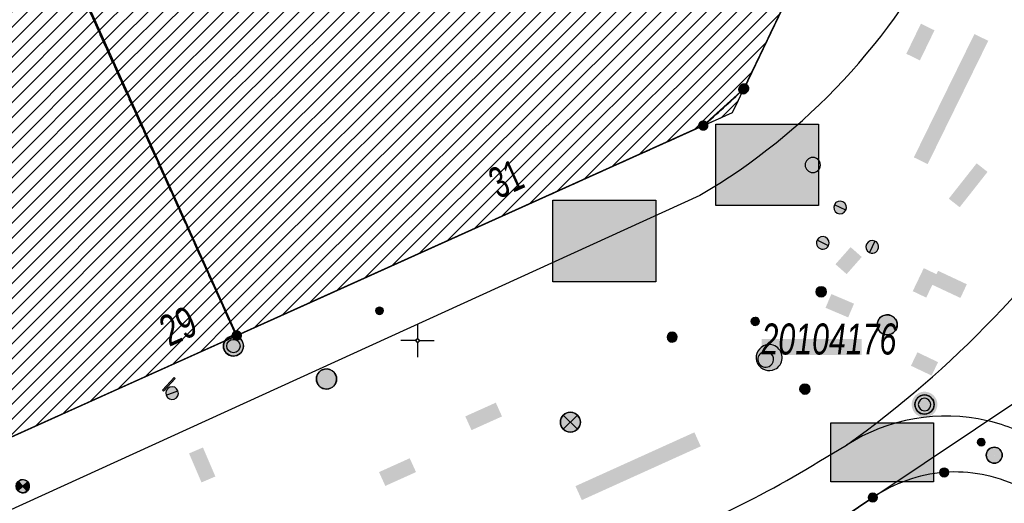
# Model space of a CAD drawing. Header units: metres. Extents: x 2695560 to 2696939, y 1260491 to 1262050.
# Tile 960 of 1005: x 2696486 to 2696523, y 1261844 to 1261862. Entities that reach past the tile are written whole.
import ezdxf

# ---------------------------------------------------------------- set-up
doc = ezdxf.new("R2010")
doc.units = ezdxf.units.M
doc.linetypes.add('AUSGEZOGEN', pattern=[0])
doc.linetypes.add('STRICHLINIE_S4', pattern=[0.66, 0.5, -0.16])
for name, color, linetype in [('XR$1$AV_Grenzpunkte', 7, 'AUSGEZOGEN'), ('XR$1$AV_Koordinatennetzpunkte', 7, 'AUSGEZOGEN'), ('XR$1$AV_Lagefixpunkt-Nr.', 7, 'AUSGEZOGEN'), ('XR$1$AV_Lagefixpunkte', 7, 'AUSGEZOGEN'), ('XR$1$AV_Linien (BB)', 7, 'AUSGEZOGEN'), ('XR$1$AV_Proj. Gebäude', 7, 'AUSGEZOGEN'), ('XR$1$AV_Proj. Haus-Nr.', 7, 'AUSGEZOGEN'), ('XR$1$AW_LK_Schachtdeckel', 24, 'AUSGEZOGEN'), ('XR$1$AW_LK_Zwischenpunkt', 24, 'AUSGEZOGEN'), ('XR$1$EW_LK_Bauwerk_FL_Linie_Punkt', 1, 'AUSGEZOGEN'), ('XR$1$EW_LK_Knoten', 1, 'AUSGEZOGEN'), ('XR$1$FM_LK_SW_TRASSEKNOTEN', 94, 'AUSGEZOGEN'), ('XR$1$Liegenschaftsgrenzen', 7, 'AUSGEZOGEN'), ('XR$1$PFAV', 255, 'AUSGEZOGEN'), ('XR$1$PFAW', 255, 'AUSGEZOGEN'), ('XR$1$PFEW', 255, 'AUSGEZOGEN'), ('XR$1$PFWA', 255, 'AUSGEZOGEN'), ('XR$1$RAEW', 8, 'AUSGEZOGEN'), ('XR$1$RP_Abstandslinie', 7, 'AUSGEZOGEN'), ('XR$1$WA_LK_Absperrarmatur', 171, 'AUSGEZOGEN'), ('XR$1$WA_LK_Hydrant', 171, 'AUSGEZOGEN'), ('XR$1$WA_LK_Rohrleitungsteil', 171, 'AUSGEZOGEN')]:
    doc.layers.add(name, color=color, linetype=linetype)
doc.styles.add('ARIAL', font='arial.ttf')
pattern_1 = [(45, (2695855, 1261000), (-0.5656854, 0.5656854), []), (45, (2695854.71716, 1261000.28284), (-0.5656854, 0.5656854), [])]

# ---------------------------------------------------------------- blocks, each defined once
blk = doc.blocks.new('COMPLEXOBJECT_420')
at = {"layer": 'XR$1$AV_Linien (BB)', "color": 7, "linetype": 'AUSGEZOGEN', "transparency": 33554687}
blk.add_line((6514.65, 11842.5), (6517.06, 11844.12), dxfattribs=at)
blk.add_arc((6477.519, 11906.125), 73.667, 296.12689, 300.26757, dxfattribs=at)
blk = doc.blocks.new('COMPLEXOBJECT_421')
at = {"layer": 'XR$1$AV_Linien (BB)', "color": 7, "linetype": 'AUSGEZOGEN', "transparency": 33554687}
blk.add_line((6522.51, 11844.54), (6537.947, 11837.193), dxfattribs=at)
for centre, radius, start, end in [((6520.231, 11839.369), 5.712, 94.9328, 123.7235), ((6520.142, 11839.563), 5.512, 64.555, 94.1807)]:
    blk.add_arc(centre, radius, start, end, dxfattribs=at)
blk = doc.blocks.new('COMPLEXOBJECT_701')
at = {"layer": 'XR$1$AV_Linien (BB)', "color": 7, "linetype": 'AUSGEZOGEN', "transparency": 33554687}
blk.add_line((6520.114, 11865.886), (6519.896, 11865.431), dxfattribs=at)
blk.add_arc((6498.341, 11876.201), 24.095, 300.545, 333.4511, dxfattribs=at)
blk = doc.blocks.new('COMPLEXOBJECT_703')
at = {"layer": 'XR$1$AV_Linien (BB)', "color": 7, "linetype": 'AUSGEZOGEN', "transparency": 33554687}
for p, q in [((6515.036, 11845.462), (6516.077, 11846.081)), ((6487.34, 11832.578), (6511.113, 11843.353))]:
    blk.add_line(p, q, dxfattribs=at)
blk.add_arc((6494.802, 11878.396), 38.653, 294.9595, 301.5653, dxfattribs=at)
blk = doc.blocks.new('COMPLEXOBJECT_704')
at = {"layer": 'XR$1$AV_Linien (BB)', "color": 7, "linetype": 'AUSGEZOGEN', "transparency": 33554687}
blk.add_line((6523.369, 11846.184), (6537.578, 11839.375), dxfattribs=at)
blk.add_arc((6519.792, 11840.216), 6.958, 59.0645, 77.0191, dxfattribs=at)
blk = doc.blocks.new('COMPLEXOBJECT_705')
at = {"layer": 'XR$1$AV_Linien (BB)', "color": 7, "linetype": 'AUSGEZOGEN', "transparency": 33554687}
blk.add_line((6484.627, 11843.605), (6510.587, 11855.449), dxfattribs=at)
blk.add_arc((6482.761, 11848.088), 4.856, 265.6956, 292.5952, dxfattribs=at)
blk = doc.blocks.new('COMPLEXOBJECT_1236')
at = {"layer": 'XR$1$Liegenschaftsgrenzen', "color": 7, "linetype": 'AUSGEZOGEN', "transparency": 33554687}
blk.add_line((6543.961, 11834.331), (6522.51, 11844.54), dxfattribs=at)
for centre, radius, start, end in [((6520.231, 11839.369), 5.712, 94.9328, 123.7235), ((6520.142, 11839.563), 5.512, 64.555, 94.1807)]:
    blk.add_arc(centre, radius, start, end, dxfattribs=at)
blk = doc.blocks.new('COMPLEXOBJECT_1380')
at = {"layer": 'XR$1$Liegenschaftsgrenzen', "color": 7, "linetype": 'AUSGEZOGEN', "transparency": 33554687}
blk.add_line((6517.06, 11844.12), (6514.65, 11842.5), dxfattribs=at)
blk.add_arc((6477.647, 11905.876), 73.388, 293.37239, 300.27937, dxfattribs=at)
blk = doc.blocks.new('COMPLEXOBJECT_1422')
at = {"layer": 'XR$1$Liegenschaftsgrenzen', "color": 7, "linetype": 'AUSGEZOGEN', "transparency": 33554687}
blk.add_line((6510.709, 11858.064), (6493.224, 11850.194), dxfattribs=at)
blk.add_lwpolyline([(6516.242, 11867.82), (6512.241, 11859.46), (6512.2, 11859.42)], dxfattribs=at)
blk.add_arc((6490.032, 11882.297), 31.856, 310.4724, 314.0979, dxfattribs=at)
blk = doc.blocks.new('BWAV1')
at = {"layer": 'XR$1$PFAV', "transparency": 33554687}
blk.add_hatch(color=7, dxfattribs=at).paths.add_polyline_path([(0.67, 0), (0.656, 0.135), (0.616, 0.264), (0.55, 0.383), (0.462, 0.486), (0.354, 0.569), (0.233, 0.628), (0.101, 0.662), (-0.034, 0.669), (-0.168, 0.649), (-0.295, 0.602), (-0.41, 0.53), (-0.508, 0.436), (-0.586, 0.325), (-0.639, 0.201), (-0.667, 0.068), (-0.667, -0.068), (-0.639, -0.201), (-0.586, -0.325), (-0.508, -0.436), (-0.41, -0.53), (-0.295, -0.602), (-0.168, -0.649), (-0.034, -0.669), (0.101, -0.662), (0.233, -0.628), (0.354, -0.569), (0.462, -0.486), (0.55, -0.383), (0.616, -0.264), (0.656, -0.135)])
at = {"color": 7, "transparency": 33554687}
for radius, start, end in [(0.5, 91.1948, 268.8052), (0.326, 91.1948, 268.8052), (0.5, 268.8052, 91.1948), (0.326, 268.8052, 91.1948)]:
    blk.add_arc((0, 0), radius, start, end, dxfattribs=at)
at = {"layer": 'XR$1$PFAV', "transparency": 33554687}
blk.add_circle((0, 0), 0.5, dxfattribs=at)
blk = doc.blocks.new('BAV15')
at = {"layer": 'XR$1$PFAV', "transparency": 33554687}
blk.add_hatch(color=7, dxfattribs=at).paths.add_polyline_path([(0.5, 0), (0.49, 0.1), (0.46, 0.2), (0.41, 0.29), (0.34, 0.36), (0.26, 0.42), (0.17, 0.47), (0.08, 0.49), (-0.03, 0.5), (-0.13, 0.48), (-0.22, 0.45), (-0.31, 0.4), (-0.38, 0.33), (-0.44, 0.24), (-0.48, 0.15), (-0.5, 0.05), (-0.5, -0.05), (-0.48, -0.15), (-0.44, -0.24), (-0.38, -0.33), (-0.31, -0.4), (-0.22, -0.45), (-0.13, -0.48), (-0.03, -0.5), (0.08, -0.49), (0.17, -0.47), (0.26, -0.42), (0.34, -0.36), (0.41, -0.29), (0.46, -0.2), (0.49, -0.1)])
at = {"color": 7, "transparency": 33554687}
for start, end in [(90, 270), (270, 90)]:
    blk.add_arc((0, 0), 0.5, start, end, dxfattribs=at)
at = {"layer": 'XR$1$PFAV', "transparency": 33554687}
blk.add_circle((0, 0), 0.5, dxfattribs=at)
blk = doc.blocks.new('BWAV20')
at = {"true_color": 0x000000, "transparency": 33554687}
blk.add_hatch(color=18, dxfattribs=at).paths.add_polyline_path([(0.167, 0), (0.163, 0.034), (0.153, 0.066), (0.137, 0.095), (0.115, 0.121), (0.088, 0.141), (0.058, 0.156), (0.025, 0.165), (-0.008, 0.166), (-0.042, 0.161), (-0.073, 0.15), (-0.102, 0.132), (-0.126, 0.109), (-0.146, 0.081), (-0.159, 0.05), (-0.166, 0.017), (-0.166, -0.017), (-0.159, -0.05), (-0.146, -0.081), (-0.126, -0.109), (-0.102, -0.132), (-0.073, -0.15), (-0.042, -0.161), (-0.008, -0.166), (0.025, -0.165), (0.058, -0.156), (0.088, -0.141), (0.115, -0.121), (0.137, -0.095), (0.153, -0.066), (0.163, -0.034)])
at = {"layer": 'XR$1$PFAV', "transparency": 33554687}
blk.add_hatch(color=7, dxfattribs=at).paths.add_polyline_path([(0.5, 0), (0.49, 0.101), (0.459, 0.197), (0.41, 0.286), (0.344, 0.362), (0.264, 0.424), (0.174, 0.469), (0.076, 0.494), (-0.025, 0.499), (-0.125, 0.484), (-0.22, 0.449), (-0.306, 0.395), (-0.379, 0.326), (-0.437, 0.243), (-0.477, 0.15), (-0.497, 0.051), (-0.497, -0.051), (-0.477, -0.15), (-0.437, -0.243), (-0.379, -0.326), (-0.306, -0.395), (-0.22, -0.449), (-0.125, -0.484), (-0.025, -0.499), (0.076, -0.494), (0.174, -0.469), (0.264, -0.424), (0.344, -0.362), (0.41, -0.286), (0.459, -0.197), (0.49, -0.101)])
blk = doc.blocks.new('BAV2041')
at = {"color": 7, "transparency": 33554687}
for p, q in [((0, 0.5), (0, 0.05)), ((-0.05, 0), (-0.5, 0)), ((0.05, 0), (0.5, 0)), ((0, -0.05), (0, -0.5))]:
    blk.add_line(p, q, dxfattribs=at)
blk.add_circle((0, 0), 0.05, dxfattribs=at)
for start, end in [(90, 270), (270, 90)]:
    blk.add_arc((0, 0), 0.05, start, end, dxfattribs=at)
blk = doc.blocks.new('BAW2082')
at = {"layer": 'XR$1$PFAW', "transparency": 33554687}
blk.add_hatch(color=7, dxfattribs=at).paths.add_polyline_path([(0.509, -0.003), (0.499, 0.098), (0.469, 0.194), (0.42, 0.283), (0.354, 0.359), (0.274, 0.421), (0.183, 0.466), (0.085, 0.491), (-0.016, 0.496), (-0.116, 0.481), (-0.211, 0.446), (-0.297, 0.392), (-0.37, 0.323), (-0.428, 0.24), (-0.468, 0.147), (-0.488, 0.047), (-0.488, -0.054), (-0.468, -0.153), (-0.428, -0.246), (-0.37, -0.329), (-0.297, -0.398), (-0.211, -0.452), (-0.116, -0.487), (-0.016, -0.502), (0.085, -0.497), (0.183, -0.472), (0.274, -0.427), (0.354, -0.366), (0.42, -0.289), (0.469, -0.2), (0.499, -0.104)])
at = {"transparency": 33554687}
for start, end in [(91.1948, 268.8052), (268.8052, 91.1948)]:
    blk.add_arc((0.01, 0), 0.5, start, end, dxfattribs=at)
at = {"layer": 'XR$1$PFAW', "transparency": 33554687}
blk.add_circle((0.009, -0.003), 0.5, dxfattribs=at)
blk = doc.blocks.new('BAW2081')
at = {"layer": 'XR$1$PFAW', "transparency": 33554687}
blk.add_hatch(color=7, dxfattribs=at).paths.add_polyline_path([(0.5, 0), (0.49, 0.101), (0.459, 0.197), (0.41, 0.286), (0.344, 0.362), (0.264, 0.424), (0.174, 0.469), (0.076, 0.494), (-0.025, 0.499), (-0.125, 0.484), (-0.22, 0.449), (-0.306, 0.395), (-0.379, 0.326), (-0.437, 0.243), (-0.477, 0.15), (-0.497, 0.051), (-0.497, -0.051), (-0.477, -0.15), (-0.437, -0.243), (-0.379, -0.326), (-0.306, -0.395), (-0.22, -0.449), (-0.125, -0.484), (-0.025, -0.499), (0.076, -0.494), (0.174, -0.469), (0.264, -0.424), (0.344, -0.362), (0.41, -0.286), (0.459, -0.197), (0.49, -0.101)])
at = {"transparency": 33554687}
blk.add_line((-0.433, -0.25), (0, 0), dxfattribs=at)
blk.add_lwpolyline([(0, 0.5), (0, 0), (0.433, -0.25)], dxfattribs=at)
for start, end in [(90, 180), (180, 270), (0, 90), (270, 0)]:
    blk.add_arc((0, 0), 0.5, start, end, dxfattribs=at)
at = {"layer": 'XR$1$PFAW', "transparency": 33554687}
blk.add_circle((0, 0), 0.5, dxfattribs=at)
blk = doc.blocks.new('BAW2085')
at = {"layer": 'XR$1$PFAW', "transparency": 33554687}
h = blk.add_hatch(color=7, dxfattribs=at)
h.paths.add_polyline_path([(0.15, 0.501), (0.099, 0.498), (0.049, 0.491), (0, 0.478), (-0.047, 0.46), (-0.093, 0.438), (-0.136, 0.411), (-0.176, 0.38), (-0.212, 0.345), (-0.245, 0.307), (-0.274, 0.265), (-0.299, 0.221), (-0.319, 0.174), (-0.334, 0.126), (-0.344, 0.076), (-0.349, 0.026), (-0.349, -0.025), (-0.344, -0.075), (-0.334, -0.125), (-0.319, -0.173), (-0.299, -0.219), (-0.274, -0.264), (-0.245, -0.305), (-0.212, -0.344), (-0.176, -0.379), (-0.136, -0.41), (-0.093, -0.436), (-0.047, -0.459), (0, -0.476), (0.049, -0.489), (0.099, -0.497), (0.15, -0.499), (0.201, -0.497), (0.251, -0.489), (0.3, -0.476), (0.347, -0.459), (0.393, -0.436), (0.436, -0.41), (0.476, -0.379), (0.512, -0.344), (0.545, -0.305), (0.574, -0.264), (0.599, -0.219), (0.619, -0.173), (0.634, -0.125), (0.644, -0.075), (0.649, -0.025), (0.649, 0.026), (0.644, 0.076), (0.634, 0.126), (0.619, 0.174), (0.599, 0.221), (0.574, 0.265), (0.545, 0.307), (0.512, 0.345), (0.476, 0.38), (0.436, 0.411), (0.393, 0.438), (0.347, 0.46), (0.3, 0.478), (0.251, 0.491), (0.201, 0.498)])
h.paths.add_polyline_path([(0.03, -0.298), (0, -0.3), (-0.03, -0.298), (-0.06, -0.294), (-0.09, -0.286), (-0.118, -0.276), (-0.146, -0.262), (-0.171, -0.246), (-0.195, -0.228), (-0.217, -0.207), (-0.237, -0.184), (-0.255, -0.159), (-0.269, -0.132), (-0.281, -0.104), (-0.29, -0.075), (-0.297, -0.045), (-0.3, -0.015), (-0.3, 0.015), (-0.297, 0.045), (-0.29, 0.075), (-0.281, 0.104), (-0.269, 0.132), (-0.255, 0.159), (-0.237, 0.184), (-0.217, 0.207), (-0.195, 0.228), (-0.171, 0.246), (-0.146, 0.262), (-0.118, 0.276), (-0.09, 0.286), (-0.06, 0.294), (-0.03, 0.298), (0, 0.3), (0.03, 0.298), (0.06, 0.294), (0.09, 0.286), (0.118, 0.276), (0.146, 0.262), (0.171, 0.246), (0.195, 0.228), (0.217, 0.207), (0.237, 0.184), (0.255, 0.159), (0.269, 0.132), (0.281, 0.104), (0.29, 0.075), (0.297, 0.045), (0.3, 0.015), (0.3, -0.015), (0.297, -0.045), (0.29, -0.075), (0.281, -0.104), (0.269, -0.132), (0.255, -0.159), (0.237, -0.184), (0.217, -0.207), (0.195, -0.228), (0.171, -0.246), (0.146, -0.262), (0.118, -0.276), (0.09, -0.286), (0.06, -0.294)], flags=16)
blk.add_hatch(color=7, dxfattribs=at).paths.add_polyline_path([(0, 0.3), (-0.03, 0.298), (-0.06, 0.294), (-0.09, 0.286), (-0.118, 0.276), (-0.146, 0.262), (-0.171, 0.246), (-0.195, 0.228), (-0.217, 0.207), (-0.237, 0.184), (-0.255, 0.159), (-0.269, 0.132), (-0.281, 0.104), (-0.29, 0.075), (-0.297, 0.045), (-0.3, 0.015), (-0.3, -0.015), (-0.297, -0.045), (-0.29, -0.075), (-0.281, -0.104), (-0.269, -0.132), (-0.255, -0.159), (-0.237, -0.184), (-0.217, -0.207), (-0.195, -0.228), (-0.171, -0.246), (-0.146, -0.262), (-0.118, -0.276), (-0.09, -0.286), (-0.06, -0.294), (-0.03, -0.298), (0, -0.3), (0.03, -0.298), (0.06, -0.294), (0.09, -0.286), (0.118, -0.276), (0.146, -0.262), (0.171, -0.246), (0.195, -0.228), (0.217, -0.207), (0.237, -0.184), (0.255, -0.159), (0.269, -0.132), (0.281, -0.104), (0.29, -0.075), (0.297, -0.045), (0.3, -0.015), (0.3, 0.015), (0.297, 0.045), (0.29, 0.075), (0.281, 0.104), (0.269, 0.132), (0.255, 0.159), (0.237, 0.184), (0.217, 0.207), (0.195, 0.228), (0.171, 0.246), (0.146, 0.262), (0.118, 0.276), (0.09, 0.286), (0.06, 0.294), (0.03, 0.298)])
at = {"transparency": 33554687}
for centre, radius, start, end in [((0.15, 0.001), 0.5, 90, 270), ((0.15, 0.001), 0.5, 270, 90), ((0, 0), 0.3, 90, 270), ((0, 0), 0.3, 270, 90)]:
    blk.add_arc(centre, radius, start, end, dxfattribs=at)
blk = doc.blocks.new('BAW2088')
at = {"layer": 'XR$1$PFAW', "transparency": 33554687}
blk.add_hatch(color=253, dxfattribs=at).paths.add_polyline_path([(0.51, 0), (0.5, 0.101), (0.47, 0.197), (0.421, 0.286), (0.355, 0.362), (0.275, 0.424), (0.184, 0.469), (0.086, 0.494), (-0.015, 0.499), (-0.115, 0.484), (-0.21, 0.449), (-0.296, 0.395), (-0.369, 0.326), (-0.427, 0.243), (-0.467, 0.15), (-0.487, 0.051), (-0.487, -0.051), (-0.467, -0.15), (-0.427, -0.243), (-0.369, -0.326), (-0.296, -0.395), (-0.21, -0.449), (-0.115, -0.484), (-0.015, -0.499), (0.086, -0.494), (0.184, -0.469), (0.275, -0.424), (0.355, -0.362), (0.421, -0.286), (0.47, -0.197), (0.5, -0.101)])
at = {"transparency": 33554687}
for start, end in [(91.1948, 268.8052), (268.8052, 91.1948)]:
    blk.add_arc((0.01, 0), 0.5, start, end, dxfattribs=at)
at = {"layer": 'XR$1$PFAW', "transparency": 33554687}
blk.add_circle((0.01, 0), 0.5, dxfattribs=at)
blk = doc.blocks.new('BWA2013')
at = {"true_color": 0x000000, "transparency": 33554687}
blk.add_hatch(color=18, dxfattribs=at).paths.add_polyline_path([(-0.291, -0.409), (0.352, 0.357), (0.291, 0.409), (-0.352, -0.357)])
at = {"transparency": 33554687}
blk.add_lwpolyline([(-0.291, -0.409), (-0.352, -0.357), (0.291, 0.409), (0.352, 0.357), (-0.291, -0.409)], close=True, dxfattribs=at)
blk = doc.blocks.new('BWA2009')
at = {"true_color": 0x000000, "transparency": 33554687}
blk.add_hatch(color=18, dxfattribs=at).paths.add_polyline_path([(0.333, 0), (0.327, 0.067), (0.306, 0.131), (0.274, 0.19), (0.23, 0.242), (0.176, 0.283), (0.116, 0.313), (0.05, 0.329), (-0.017, 0.333), (-0.084, 0.323), (-0.147, 0.299), (-0.204, 0.264), (-0.253, 0.217), (-0.291, 0.162), (-0.318, 0.1), (-0.332, 0.034), (-0.332, -0.034), (-0.318, -0.1), (-0.291, -0.162), (-0.253, -0.217), (-0.204, -0.264), (-0.147, -0.299), (-0.084, -0.323), (-0.017, -0.333), (0.05, -0.329), (0.116, -0.313), (0.176, -0.283), (0.23, -0.242), (0.274, -0.19), (0.306, -0.131), (0.327, -0.067)])
at = {"layer": 'XR$1$PFWA', "transparency": 33554687}
blk.add_hatch(color=7, dxfattribs=at).paths.add_polyline_path([(0.5, 0), (0.49, 0.101), (0.459, 0.197), (0.41, 0.286), (0.344, 0.362), (0.264, 0.424), (0.174, 0.469), (0.076, 0.494), (-0.025, 0.499), (-0.125, 0.484), (-0.22, 0.449), (-0.306, 0.395), (-0.379, 0.326), (-0.437, 0.243), (-0.477, 0.15), (-0.497, 0.051), (-0.497, -0.051), (-0.477, -0.15), (-0.437, -0.243), (-0.379, -0.326), (-0.306, -0.395), (-0.22, -0.449), (-0.125, -0.484), (-0.025, -0.499), (0.076, -0.494), (0.174, -0.469), (0.264, -0.424), (0.344, -0.362), (0.41, -0.286), (0.459, -0.197), (0.49, -0.101)])
at = {"transparency": 33554687}
blk.add_circle((0, 0), 0.333, dxfattribs=at)
for start, end in [(90, 180), (0, 90), (180, 270), (270, 0)]:
    blk.add_arc((0, 0), 0.5, start, end, dxfattribs=at)
at = {"layer": 'XR$1$PFWA', "transparency": 33554687}
blk.add_circle((0, 0), 0.5, dxfattribs=at)
blk = doc.blocks.new('BWA965')
at = {"layer": 'XR$1$PFWA', "transparency": 33554687}
blk.add_hatch(color=7, dxfattribs=at).paths.add_polyline_path([(0, 0.5), (-0.051, 0.497), (-0.101, 0.49), (-0.15, 0.477), (-0.197, 0.459), (-0.243, 0.437), (-0.286, 0.41), (-0.326, 0.379), (-0.362, 0.344), (-0.395, 0.306), (-0.424, 0.264), (-0.449, 0.22), (-0.469, 0.174), (-0.484, 0.125), (-0.494, 0.076), (-0.499, 0.025), (-0.499, -0.025), (-0.494, -0.076), (-0.484, -0.125), (-0.469, -0.174), (-0.449, -0.22), (-0.424, -0.264), (-0.395, -0.306), (-0.362, -0.344), (-0.326, -0.379), (-0.286, -0.41), (-0.243, -0.437), (-0.197, -0.459), (-0.15, -0.477), (-0.101, -0.49), (-0.051, -0.497), (0, -0.5), (0.051, -0.497), (0.101, -0.49), (0.15, -0.477), (0.197, -0.459), (0.243, -0.437), (0.286, -0.41), (0.326, -0.379), (0.362, -0.344), (0.395, -0.306), (0.424, -0.264), (0.449, -0.22), (0.469, -0.174), (0.484, -0.125), (0.494, -0.076), (0.499, -0.025), (0.499, 0.025), (0.494, 0.076), (0.484, 0.125), (0.469, 0.174), (0.449, 0.22), (0.424, 0.264), (0.395, 0.306), (0.362, 0.344), (0.326, 0.379), (0.286, 0.41), (0.243, 0.437), (0.197, 0.459), (0.15, 0.477), (0.101, 0.49), (0.051, 0.497)])
at = {"transparency": 33554687}
blk.add_line((0, 0.5), (0, -0.5), dxfattribs=at)
for start, end in [(90, 270), (270, 90)]:
    blk.add_arc((0, 0), 0.5, start, end, dxfattribs=at)
blk = doc.blocks.new('BEW15')
at = {"layer": 'XR$1$PFEW', "transparency": 33554687}
h = blk.add_hatch(color=7, dxfattribs=at)
h.paths.add_polyline_path([(-0.5, 0), (-0.497, -0.05), (-0.489, -0.1), (-0.477, -0.15), (-0.459, -0.197), (-0.437, -0.242), (-0.41, -0.285), (-0.379, -0.326), (-0.344, -0.362), (-0.306, -0.395), (-0.264, -0.424), (-0.22, -0.449), (-0.173, -0.469), (-0.125, -0.484), (-0.075, -0.494), (-0.025, -0.499), (0.026, -0.499), (0.076, -0.494), (0.126, -0.484), (0.174, -0.469), (0.22, -0.449), (0.265, -0.424), (0.306, -0.395), (0.345, -0.362), (0.38, -0.326), (0.411, -0.285), (0.437, -0.242), (0.46, -0.197), (0.477, -0.15), (0.49, -0.1), (0.498, -0.05), (0.5, 0), (0.498, 0.051), (0.49, 0.101), (0.477, 0.15), (0.46, 0.197), (0.437, 0.243), (0.411, 0.286), (0.38, 0.326), (0.345, 0.363), (0.306, 0.396), (0.265, 0.424), (0.22, 0.449), (0.174, 0.469), (0.126, 0.484), (0.076, 0.494), (0.026, 0.5), (-0.025, 0.5), (-0.075, 0.494), (-0.125, 0.484), (-0.173, 0.469), (-0.22, 0.449), (-0.264, 0.424), (-0.306, 0.396), (-0.344, 0.363), (-0.379, 0.326), (-0.41, 0.286), (-0.437, 0.243), (-0.459, 0.197), (-0.477, 0.15), (-0.489, 0.101), (-0.497, 0.051)])
h.paths.add_polyline_path([(0.01, 0.001), (0.01, 0), (0.01, -0.001), (0.01, -0.002), (0.01, -0.003), (0.009, -0.004), (0.009, -0.005), (0.009, -0.006), (0.008, -0.006), (0.007, -0.007), (0.006, -0.008), (0.006, -0.008), (0.005, -0.009), (0.004, -0.009), (0.003, -0.01), (0.002, -0.01), (0.001, -0.01), (0, -0.01), (-0.001, -0.01), (-0.002, -0.01), (-0.003, -0.009), (-0.004, -0.009), (-0.005, -0.008), (-0.006, -0.008), (-0.007, -0.007), (-0.007, -0.006), (-0.008, -0.006), (-0.008, -0.005), (-0.009, -0.004), (-0.009, -0.003), (-0.009, -0.002), (-0.01, -0.001), (-0.01, 0), (-0.01, 0.001), (-0.009, 0.002), (-0.009, 0.003), (-0.009, 0.004), (-0.008, 0.005), (-0.008, 0.006), (-0.007, 0.007), (-0.007, 0.007), (-0.006, 0.008), (-0.005, 0.009), (-0.004, 0.009), (-0.003, 0.01), (-0.002, 0.01), (-0.001, 0.01), (0, 0.01), (0.001, 0.01), (0.002, 0.01), (0.003, 0.01), (0.004, 0.01), (0.005, 0.009), (0.006, 0.009), (0.006, 0.008), (0.007, 0.007), (0.008, 0.007), (0.009, 0.006), (0.009, 0.005), (0.009, 0.004), (0.01, 0.003), (0.01, 0.002)], flags=16)
at = {"color": 1, "transparency": 33554687}
for start, end in [(0, 180), (180, 0)]:
    blk.add_arc((0, 0), 0.5, start, end, dxfattribs=at)
at = {"layer": 'XR$1$PFEW', "transparency": 33554687}
blk.add_circle((0, 0), 0.5, dxfattribs=at)
blk = doc.blocks.new('BEWLP2561')
at = {"layer": 'XR$1$PFEW', "transparency": 33554687}
blk.add_hatch(color=7, dxfattribs=at).paths.add_polyline_path([(0.488, 0), (0.478, 0.101), (0.448, 0.197), (0.399, 0.286), (0.333, 0.362), (0.253, 0.424), (0.162, 0.469), (0.064, 0.494), (-0.037, 0.499), (-0.137, 0.484), (-0.232, 0.449), (-0.318, 0.395), (-0.391, 0.326), (-0.449, 0.243), (-0.489, 0.15), (-0.509, 0.051), (-0.509, -0.051), (-0.489, -0.15), (-0.449, -0.243), (-0.391, -0.326), (-0.318, -0.395), (-0.232, -0.449), (-0.137, -0.484), (-0.037, -0.499), (0.064, -0.494), (0.162, -0.469), (0.253, -0.424), (0.333, -0.362), (0.399, -0.286), (0.448, -0.197), (0.478, -0.101)])
at = {"layer": 'XR$1$RAEW', "transparency": 33554687}
for points in [[(-0.324, -0.38), (-0.009, 0.003), (-0.38, 0.325), (-0.396, 0.305), (-0.411, 0.285), (-0.425, 0.263), (-0.438, 0.242), (-0.449, 0.219), (-0.46, 0.196), (-0.469, 0.172), (-0.477, 0.148), (-0.484, 0.124), (-0.49, 0.099), (-0.494, 0.074), (-0.497, 0.049), (-0.499, 0.024), (-0.5, -0.001), (-0.499, -0.027), (-0.497, -0.052), (-0.494, -0.077), (-0.489, -0.102), (-0.484, -0.127), (-0.477, -0.151), (-0.468, -0.175), (-0.459, -0.198), (-0.448, -0.221), (-0.436, -0.244), (-0.423, -0.266), (-0.409, -0.287), (-0.394, -0.307), (-0.378, -0.327), (-0.361, -0.346), (-0.343, -0.363)], [(0.306, 0.386), (0, 0), (0.381, -0.325), (0.397, -0.305), (0.411, -0.284), (0.425, -0.262), (0.438, -0.24), (0.449, -0.217), (0.459, -0.193), (0.468, -0.169), (0.476, -0.144), (0.483, -0.12), (0.488, -0.094), (0.492, -0.069), (0.494, -0.043), (0.495, -0.018), (0.495, 0.008), (0.494, 0.034), (0.491, 0.059), (0.487, 0.084), (0.482, 0.11), (0.475, 0.134), (0.468, 0.159), (0.459, 0.183), (0.448, 0.206), (0.437, 0.229), (0.424, 0.252), (0.41, 0.273), (0.395, 0.294), (0.379, 0.314), (0.362, 0.334), (0.345, 0.352), (0.326, 0.37)]]:
    blk.add_hatch(color=1, dxfattribs=at).paths.add_polyline_path(points)
at = {"color": 1, "transparency": 33554687}
for p, q in [((0.381, -0.325), (-0.38, 0.325)), ((-0.324, -0.38), (0.306, 0.386))]:
    blk.add_line(p, q, dxfattribs=at)
for start, end in [(91.38095, 268.61905), (268.61905, 91.38095)]:
    blk.add_arc((0, 0), 0.5, start, end, dxfattribs=at)
at = {"layer": 'XR$1$PFEW', "transparency": 33554687}
blk.add_circle((-0.012, 0, -0.993), 0.5, dxfattribs=at)
at = {"layer": 'XR$1$RAEW', "color": 1, "transparency": 33554687}
for points in [[(-0.324, -0.38), (-0.009, 0.003), (-0.38, 0.325)], [(0.306, 0.386), (0, 0), (0.381, -0.325)]]:
    blk.add_lwpolyline(points, dxfattribs=at)
for centre, start, end in [((0, 0), 139.48209, 229.51105), ((-0.004, -0.006), 320.36586, 51.63478)]:
    blk.add_arc(centre, 0.5, start, end, dxfattribs=at)
blk = doc.blocks.new('BEW957')
at = {"layer": 'XR$1$RAEW', "transparency": 33554687}
blk.add_hatch(color=1, dxfattribs=at).paths.add_polyline_path([(-0.5, 0), (-0.5, -0.05), (-0.49, -0.1), (-0.48, -0.15), (-0.46, -0.2), (-0.44, -0.24), (-0.41, -0.29), (-0.38, -0.33), (-0.34, -0.36), (-0.31, -0.4), (-0.26, -0.42), (-0.22, -0.45), (-0.17, -0.47), (-0.13, -0.48), (-0.08, -0.49), (-0.03, -0.5), (0.03, -0.5), (0.08, -0.49), (0.13, -0.48), (0.17, -0.47), (0.22, -0.45), (0.26, -0.42), (0.31, -0.4), (0.34, -0.36), (0.38, -0.33), (0.41, -0.29), (0.44, -0.24), (0.46, -0.2), (0.48, -0.15), (0.49, -0.1), (0.5, -0.05), (0.5, 0), (0.5, 0.05), (0.49, 0.1), (0.48, 0.15), (0.46, 0.2), (0.44, 0.24), (0.41, 0.29), (0.38, 0.33), (0.34, 0.36), (0.31, 0.4), (0.26, 0.42), (0.22, 0.45), (0.17, 0.47), (0.13, 0.48), (0.08, 0.49), (0.03, 0.5), (-0.03, 0.5), (-0.08, 0.49), (-0.13, 0.48), (-0.17, 0.47), (-0.22, 0.45), (-0.26, 0.42), (-0.31, 0.4), (-0.34, 0.36), (-0.38, 0.33), (-0.41, 0.29), (-0.44, 0.24), (-0.46, 0.2), (-0.48, 0.15), (-0.49, 0.1), (-0.5, 0.05)])
at = {"color": 1, "transparency": 33554687}
for start, end in [(90, 180), (180, 270), (0, 90), (270, 0)]:
    blk.add_arc((0, 0), 0.5, start, end, dxfattribs=at)
at = {"layer": 'XR$1$RAEW', "color": 1, "transparency": 33554687}
blk.add_circle((0, 0), 0.5, dxfattribs=at)
blk = doc.blocks.new('BEWLP2549_S')
at = {"layer": 'XR$1$PFEW', "transparency": 33554687}
blk.add_hatch(color=7, dxfattribs=at).paths.add_polyline_path([(0.5, 0), (0.49, 0.101), (0.459, 0.197), (0.41, 0.286), (0.344, 0.362), (0.264, 0.424), (0.174, 0.469), (0.076, 0.494), (-0.025, 0.499), (-0.125, 0.484), (-0.22, 0.449), (-0.306, 0.395), (-0.379, 0.326), (-0.437, 0.243), (-0.477, 0.15), (-0.497, 0.051), (-0.497, -0.051), (-0.477, -0.15), (-0.437, -0.243), (-0.379, -0.326), (-0.306, -0.395), (-0.22, -0.449), (-0.125, -0.484), (-0.025, -0.499), (0.076, -0.494), (0.174, -0.469), (0.264, -0.424), (0.344, -0.362), (0.41, -0.286), (0.459, -0.197), (0.49, -0.101)])
at = {"color": 1, "transparency": 33554687}
for p, q in [((0.354, -0.354), (-0.354, 0.354)), ((-0.354, -0.354), (0.354, 0.354))]:
    blk.add_line(p, q, dxfattribs=at)
for start, end in [(91.3809, 268.6191), (268.6191, 91.3809)]:
    blk.add_arc((0, 0), 0.5, start, end, dxfattribs=at)
at = {"layer": 'XR$1$PFEW', "transparency": 33554687}
blk.add_circle((0, 0), 0.5, dxfattribs=at)
blk = doc.blocks.new('BWFM16')
at = {"color": 94, "transparency": 33554687}
for start, end in [(91.19481, 268.80519), (268.80519, 91.19481)]:
    blk.add_arc((0.01, 0), 0.5, start, end, dxfattribs=at)

msp = doc.modelspace()

# ---------------------------------------------------------------- hatches: boundary and pattern name
at = {"transparency": 33554687}
for points in [[(2696519.29, 1261860.567), (2696519.799, 1261860.319), (2696520.346, 1261861.447), (2696519.837, 1261861.695)], [(2696519.572, 1261856.683), (2696520.09, 1261856.429), (2696522.36, 1261861.053), (2696521.842, 1261861.307)], [(2696512.153, 1261857.93), (2696512.153, 1261854.875), (2696515.995, 1261854.875), (2696515.995, 1261857.93)], [(2696520.882, 1261855.134), (2696521.29, 1261854.813), (2696522.334, 1261856.138), (2696521.926, 1261856.459)], [(2696506.037, 1261855.076), (2696506.037, 1261852.021), (2696509.9, 1261852.021), (2696509.9, 1261855.076)], [(2696516.634, 1261852.674), (2696517.053, 1261852.304), (2696517.62, 1261852.947), (2696517.201, 1261853.317)], [(2696519.531, 1261851.665), (2696520.036, 1261851.424), (2696520.449, 1261852.287), (2696519.944, 1261852.528)], [(2696520.48, 1261852.429), (2696520.24, 1261851.916), (2696521.318, 1261851.411), (2696521.558, 1261851.924)], [(2696516.481, 1261851.557), (2696516.262, 1261851.042), (2696517.11, 1261850.681), (2696517.329, 1261851.196)], [(2696513.863, 1261849.877), (2696513.863, 1261849.274), (2696517.618, 1261849.274), (2696517.618, 1261849.877)], [(2696519.705, 1261849.373), (2696519.464, 1261848.868), (2696520.238, 1261848.499), (2696520.479, 1261849.004)], [(2696502.76, 1261846.97), (2696502.993, 1261846.454), (2696504.136, 1261846.968), (2696503.903, 1261847.484)], [(2696516.465, 1261846.725), (2696516.465, 1261844.516), (2696520.307, 1261844.516), (2696520.307, 1261846.725)], [(2696506.89, 1261844.355), (2696507.127, 1261843.83), (2696511.584, 1261845.847), (2696511.347, 1261846.372)], [(2696492.925, 1261845.804), (2696492.405, 1261845.581), (2696492.871, 1261844.493), (2696493.392, 1261844.716)], [(2696499.526, 1261844.881), (2696499.761, 1261844.362), (2696500.912, 1261844.881), (2696500.677, 1261845.4)]]:
    msp.add_hatch(color=7, dxfattribs=at).paths.add_polyline_path(points)
at = {"layer": 'XR$1$AV_Proj. Gebäude', "lineweight": 30, "transparency": 33554687}
h = msp.add_hatch(dxfattribs=at)
h.set_pattern_fill('SCHRAFFUR_601', color=254, scale=0.2, style=0, pattern_type=2)
h.set_pattern_definition(pattern_1)
h.paths.add_polyline_path([(2696517.212, 1261867.63), (2696502.539, 1261874.961), (2696486.217, 1261867.612), (2696494.171, 1261849.993), (2696512.78, 1261858.37)], flags=0)
h = msp.add_hatch(dxfattribs=at)
h.set_pattern_fill('SCHRAFFUR_601', color=254, scale=0.2, style=0, pattern_type=2)
h.set_pattern_definition(pattern_1)
h.paths.add_polyline_path([(2696486.217, 1261867.612), (2696474.636, 1261862.398), (2696482.59, 1261844.78), (2696494.171, 1261849.993)], flags=0)

# ---------------------------------------------------------------- linework, layer by layer
at = {"color": 24, "lineweight": -3, "transparency": 33554687}
for points in [[(2696512.153, 1261857.93), (2696515.995, 1261857.93), (2696515.995, 1261854.875), (2696512.153, 1261854.875), (2696512.153, 1261857.93)], [(2696506.037, 1261855.076), (2696509.9, 1261855.076), (2696509.9, 1261852.021), (2696506.037, 1261852.021), (2696506.037, 1261855.076)], [(2696516.465, 1261846.725), (2696520.307, 1261846.725), (2696520.307, 1261844.516), (2696516.465, 1261844.516), (2696516.465, 1261846.725)]]:
    msp.add_lwpolyline(points, close=True, dxfattribs=at)
at = {"layer": 'XR$1$AV_Linien (BB)', "color": 7, "linetype": 'AUSGEZOGEN', "transparency": 33554687}
msp.add_lwpolyline([(2696482.589, 1261844.78), (2696494.194, 1261850.004), (2696511.679, 1261857.874), (2696513.211, 1261859.27), (2696517.212, 1261867.63)], dxfattribs=at)
for centre, radius, start, end in [((2696494.446, 1261877.625), 38.959, 305.4584, 326.9561), ((2696520.776, 1261840.062), 6.919, 77.0618, 122.6084)]:
    msp.add_arc(centre, radius, start, end, dxfattribs=at)
at = {"layer": 'XR$1$AV_Proj. Gebäude', "color": 8, "linetype": 'STRICHLINIE_S4', "transparency": 33554687}
msp.add_lwpolyline([(2696486.217, 1261867.612), (2696474.636, 1261862.398), (2696482.59, 1261844.78), (2696494.171, 1261849.993), (2696486.217, 1261867.612)], close=True, dxfattribs=at)
msp.add_lwpolyline([(2696486.217, 1261867.612), (2696494.171, 1261849.993), (2696512.78, 1261858.37), (2696517.212, 1261867.63)], dxfattribs=at)
at = {"layer": 'XR$1$Liegenschaftsgrenzen', "color": 7, "linetype": 'AUSGEZOGEN', "transparency": 33554687}
for p, q in [((2696518.03, 1261843.93), (2696528.44, 1261850.9)), ((2696494.194, 1261850.004), (2696482.589, 1261844.78))]:
    msp.add_line(p, q, dxfattribs=at)
msp.add_lwpolyline([(2696472.59, 1261866.97), (2696484.171, 1261872.269), (2696494.194, 1261850.004)], dxfattribs=at)
at = {"layer": 'XR$1$RP_Abstandslinie', "color": 7, "linetype": 'AUSGEZOGEN', "transparency": 33554687}
for p, q in [((2696496.952, 1261851.245), (2696508.806, 1261856.581)), ((2696482.59, 1261844.78), (2696496.952, 1261851.245))]:
    msp.add_line(p, q, dxfattribs=at)
msp.add_lwpolyline([(2696508.806, 1261856.581), (2696512.78, 1261858.37), (2696517.212, 1261867.63)], dxfattribs=at)

# ---------------------------------------------------------------- block references
at = {"layer": 'XR$1$AV_Grenzpunkte', "color": 7, "linetype": 'AUSGEZOGEN', "lineweight": -3, "transparency": 33554687}
for name, p, xscale, yscale in [('BAV15', (2696513.17, 1261859.23), 0.3249999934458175, 0.3249999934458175), ('BWAV20', (2696513.211, 1261859.27), 0.3899999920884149, 0.3899999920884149), ('BWAV20', (2696511.679, 1261857.874), 0.3899999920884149, 0.3899999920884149), ('BWAV20', (2696494.194, 1261850.004), 0.3899999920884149, 0.3899999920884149), ('BAV15', (2696520.71, 1261844.87), 0.3249999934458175, 0.3249999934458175), ('BAV15', (2696518.03, 1261843.93), 0.3249999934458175, 0.3249999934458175)]:
    msp.add_blockref(name, p, dxfattribs=dict(at, xscale=xscale, yscale=yscale))
at = {"layer": 'XR$1$AV_Koordinatennetzpunkte', "color": 7, "linetype": 'AUSGEZOGEN', "lineweight": -3, "transparency": 33554687, "xscale": 1.25, "yscale": 1.25}
msp.add_blockref('BAV2041', (2696500.97, 1261849.81), dxfattribs=at)
at = {"layer": 'XR$1$AV_Lagefixpunkte', "color": 7, "linetype": 'AUSGEZOGEN', "lineweight": -3, "transparency": 33554687, "xscale": 0.7199999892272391, "yscale": 0.7199999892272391}
msp.add_blockref('BWAV1', (2696519.972, 1261847.413, 436.871), dxfattribs=at)
at = {"layer": 'XR$1$AV_Linien (BB)', "color": 7, "linetype": 'AUSGEZOGEN', "lineweight": -3, "transparency": 33554687}
for name in ['COMPLEXOBJECT_701', 'COMPLEXOBJECT_705', 'COMPLEXOBJECT_704', 'COMPLEXOBJECT_703', 'COMPLEXOBJECT_421', 'COMPLEXOBJECT_420']:
    msp.add_blockref(name, (2690000.97, 1249999.81), dxfattribs=at)
at = {"layer": 'XR$1$AW_LK_Schachtdeckel', "color": 24, "linetype": 'AUSGEZOGEN', "lineweight": -3, "transparency": 33554687, "xscale": 0.3749999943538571, "yscale": 0.3749999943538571}
for p in [(2696516.098, 1261851.643), (2696515.488, 1261847.992)]:
    msp.add_blockref('BAW2081', p, dxfattribs=at)
at = {"layer": 'XR$1$AW_LK_Schachtdeckel', "color": 24, "linetype": 'AUSGEZOGEN', "lineweight": -3, "transparency": 33554687}
for name, p, xscale, yscale, rotation in [('BAW2082', (2696518.569, 1261850.398), 0.7499999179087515, 0.7499999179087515, 63.92207336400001), ('BAW2085', (2696514.019, 1261849.108), 0.9749278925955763, 0.9749278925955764, 26.29050079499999), ('BAW2088', (2696497.55, 1261848.368), 0.7578193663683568, 0.7578193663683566, 25.176597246)]:
    msp.add_blockref(name, p, dxfattribs=dict(at, xscale=xscale, yscale=yscale, rotation=rotation))
at = {"layer": 'XR$1$AW_LK_Zwischenpunkt', "color": 24, "linetype": 'AUSGEZOGEN', "lineweight": -3, "transparency": 33554687, "xscale": 0.2999999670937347, "yscale": 0.2999999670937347}
msp.add_blockref('BAW2082', (2696513.625, 1261850.531), dxfattribs=at)
at = {"layer": 'XR$1$EW_LK_Bauwerk_FL_Linie_Punkt', "color": 1, "linetype": 'AUSGEZOGEN', "lineweight": -3, "transparency": 33554687, "xscale": 0.5999999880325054, "yscale": 0.5999999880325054}
msp.add_blockref('BEW15', (2696522.587, 1261845.515), dxfattribs=at)
at = {"layer": 'XR$1$EW_LK_Knoten', "color": 1, "linetype": 'AUSGEZOGEN', "lineweight": -3, "transparency": 33554687}
for name, p, xscale, yscale in [('BEW957', (2696499.542, 1261850.931), 0.2749999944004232, 0.2749999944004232), ('BEWLP2549_S', (2696506.697, 1261846.753), 0.749999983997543, 0.749999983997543), ('BEW957', (2696522.099, 1261846), 0.2749999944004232, 0.2749999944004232)]:
    msp.add_blockref(name, p, dxfattribs=dict(at, xscale=xscale, yscale=yscale))
at = {"layer": 'XR$1$EW_LK_Knoten', "color": 1, "linetype": 'AUSGEZOGEN', "lineweight": -3, "transparency": 33554687, "xscale": 0.4943918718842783, "yscale": 0.4943918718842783, "rotation": 353.0376000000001}
msp.add_blockref('BEWLP2561', (2696486.175, 1261844.35), dxfattribs=at)
at = {"layer": 'XR$1$FM_LK_SW_TRASSEKNOTEN', "color": 94, "linetype": 'AUSGEZOGEN', "lineweight": -3, "transparency": 33554687, "xscale": 0.5706289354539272, "yscale": 0.5706289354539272}
msp.add_blockref('BWFM16', (2696515.778, 1261856.396), dxfattribs=at)
at = {"layer": 'XR$1$Liegenschaftsgrenzen', "color": 7, "linetype": 'AUSGEZOGEN', "lineweight": -3, "transparency": 33554687}
for name in ['COMPLEXOBJECT_1422', 'COMPLEXOBJECT_1236', 'COMPLEXOBJECT_1380']:
    msp.add_blockref(name, (2690000.97, 1249999.81), dxfattribs=at)
at = {"layer": 'XR$1$WA_LK_Absperrarmatur', "color": 171, "linetype": 'AUSGEZOGEN', "lineweight": -3, "transparency": 33554687}
for p, xscale, yscale, rotation in [((2696516.807, 1261854.805), 0.475528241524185, 0.475528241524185, 244.10217285), ((2696516.16, 1261853.473), 0.475528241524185, 0.475528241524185, 244.10180664), ((2696518.013, 1261853.328), 0.475528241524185, 0.475528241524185, 334.880615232), ((2696510.514, 1261849.943), 0.3749999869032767, 0.3749999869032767, 114.389453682), ((2696491.767, 1261847.844), 0.475528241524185, 0.475528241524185, 110.332223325)]:
    msp.add_blockref('BWA965', p, dxfattribs=dict(at, xscale=xscale, yscale=yscale, rotation=rotation))
at = {"layer": 'XR$1$WA_LK_Hydrant', "color": 171, "linetype": 'AUSGEZOGEN', "lineweight": -3, "transparency": 33554687, "xscale": 0.7499999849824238, "yscale": 0.7499999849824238, "rotation": 64.717178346}
msp.add_blockref('BWA2009', (2696494.069, 1261849.608), dxfattribs=at)
at = {"layer": 'XR$1$WA_LK_Rohrleitungsteil', "color": 171, "linetype": 'AUSGEZOGEN', "lineweight": -3, "transparency": 33554687, "xscale": 0.6499999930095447, "yscale": 0.6499999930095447, "rotation": 357.8322235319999}
msp.add_blockref('BWA2013', (2696491.645, 1261848.172), dxfattribs=at)

# ---------------------------------------------------------------- texts
at = {"layer": 'XR$1$AV_Lagefixpunkt-Nr.', "color": 7, "transparency": 33554687, "insert": (2696513.863, 1261849.274), "char_height": 1.1621, "width": 5.49745, "attachment_point": 7, "style": 'ARIAL'}
msp.add_mtext('\\A1;{\\fArial|i1|b0;\\H1.162102;\\W0.700000;\\C7;20104176}\\P', dxfattribs=at)
at = {"layer": 'XR$1$AV_Proj. Haus-Nr.', "color": 8, "transparency": 33554687, "char_height": 1.1621, "attachment_point": 8, "style": 'ARIAL'}
for s, insert, width, rotation in [('\\W0.64;31', (2696504.534, 1261855.333), 1.59081, 24.2343), ('\\W0.70;29', (2696492.24, 1261849.813), 1.68109, 24.1137)]:
    msp.add_mtext(s, dxfattribs=dict(at, insert=insert, width=width, rotation=rotation))

doc.saveas('drawing.dxf')
